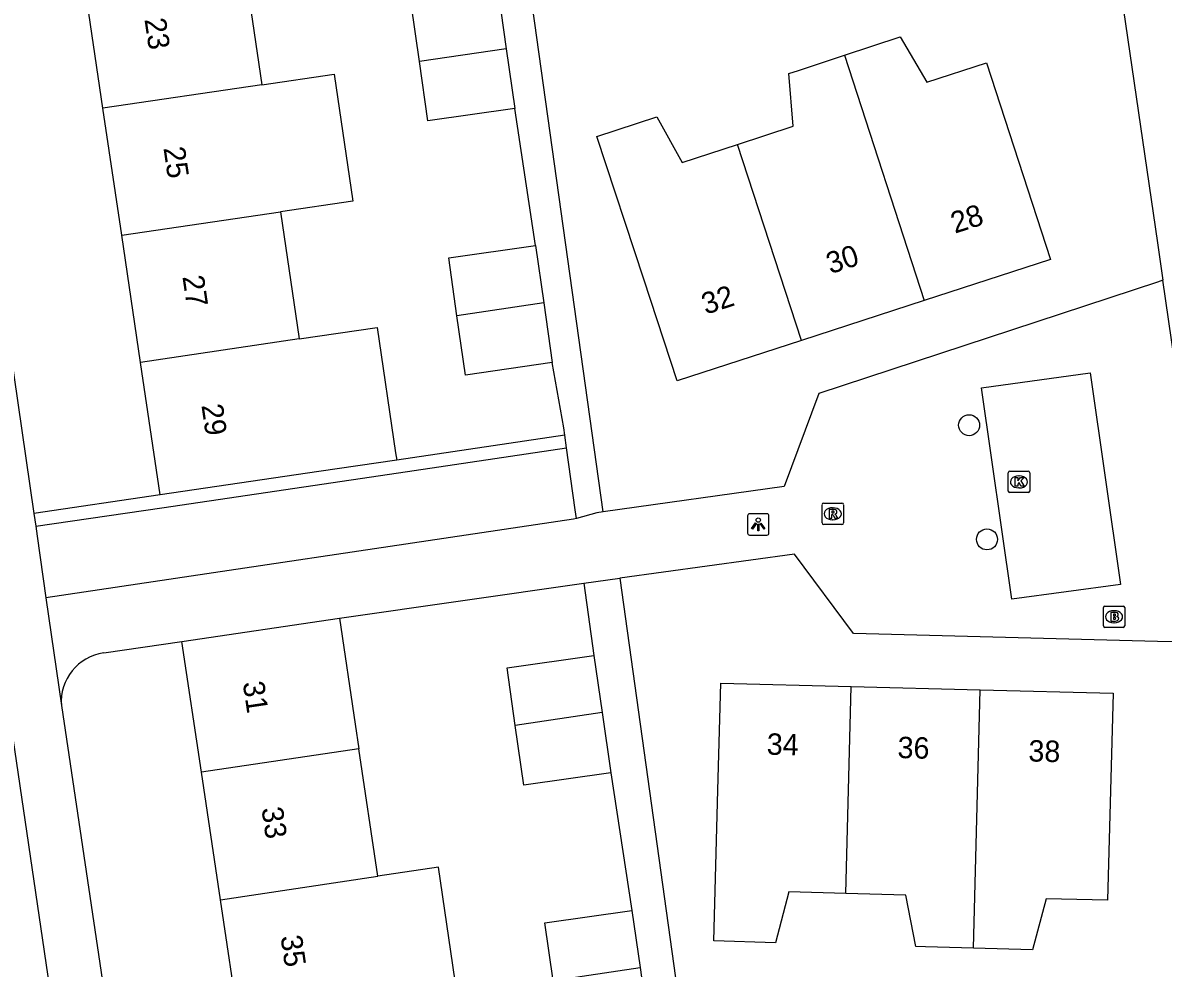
# Model space of a CAD drawing. Extents: x 159053 to 160041, y 380450 to 381422.
# Drawn here: x 159447 to 159500.3, y 381076 to 381120.2 of the extents above; entities that cross this region are included whole.
import ezdxf

# ---------------------------------------------------------------- set-up
doc = ezdxf.new("R2010")
doc.units = 0
for name, color, linetype in [('IMGEO_Boom', 7, 'Continuous'), ('IMGEO_Brandkraan', 7, 'Continuous'), ('IMGEO_Haag', 7, 'Continuous'), ('IMGEO_Kolk', 7, 'Continuous'), ('IMGEO_Lichtpunt', 7, 'Continuous'), ('IMGEO_Muur', 7, 'Continuous'), ('IMGEO_Pand', 7, 'Continuous'), ('IMGEO_Pand_nummerreeks', 7, 'Continuous'), ('IMGEO_Rijbaan_lokaal_open', 7, 'Continuous'), ('IMGEO_Rioolput', 7, 'Continuous'), ('IMGEO_Voetpad_open', 7, 'Continuous')]:
    doc.layers.add(name, color=color, linetype=linetype)

msp = doc.modelspace()

# ---------------------------------------------------------------- linework, layer by layer
at = {"layer": 'IMGEO_Boom'}
for centre in [(159491.203, 381101.366), (159492.037, 381096.033)]:
    msp.add_circle(centre, 0.489, dxfattribs=at)
at = {"layer": 'IMGEO_Brandkraan'}
for p, q in [((159497.47, 381091.996), (159497.47, 381092.848)), ((159497.545, 381092.922), (159498.397, 381092.922)), ((159497.958, 381092.702), (159497.983, 381092.702)), ((159498.471, 381092.848), (159498.471, 381091.996)), ((159498.397, 381091.922), (159497.545, 381091.922)), ((159497.981, 381092.142), (159497.956, 381092.142))]:
    msp.add_line(p, q, dxfattribs=at)
for points in [[(159497.47, 381091.996), (159497.47, 381092.848)], [(159497.545, 381092.922), (159498.397, 381092.922)], [(159497.818, 381092.622), (159497.818, 381092.222), (159498.031, 381092.222)], [(159498.049, 381092.622), (159497.818, 381092.622)], [(159497.997, 381092.541), (159497.943, 381092.541), (159497.943, 381092.465)], [(159497.943, 381092.465), (159497.996, 381092.465)], [(159498.471, 381092.848), (159498.471, 381091.996)], [(159498.397, 381091.922), (159497.545, 381091.922)], [(159498.005, 381092.389), (159497.943, 381092.389), (159497.943, 381092.308)], [(159497.943, 381092.308), (159498.005, 381092.308)]]:
    msp.add_lwpolyline(points, dxfattribs=at)
for centre, radius, start, end in [((159497.547, 381092.846), 0.0765, 91.552, 178.448), ((159497.547, 381092.846), 0.0765, 91.552, 178.448), ((159497.998, 381092.503), 0.0379, 267.8285, 90.9355), ((159498.053, 381092.477), 0.145, 59.4692, 91.5367), ((159498.078, 381092.524), 0.0922, 285.5137, 58.1501), ((159498.395, 381092.846), 0.0765, 1.552, 88.448), ((159498.395, 381092.846), 0.0765, 1.552, 88.448), ((159497.547, 381091.998), 0.0765, 181.552, 268.448), ((159497.547, 381091.998), 0.0765, 181.552, 268.448), ((159498.006, 381092.348), 0.0404, 269.8759, 90.5077), ((159498.037, 381092.473), 0.251, 268.6676, 293.5347), ((159498.083, 381092.332), 0.105, 301.3115, 78.989), ((159498.395, 381091.998), 0.0765, 271.552, 358.448), ((159498.395, 381091.998), 0.0765, 271.552, 358.448)]:
    msp.add_arc(centre, radius, start, end, dxfattribs=at)
for centre, major_axis, ratio, start_param, end_param in [((159497.957, 381092.422), (-0.387, 0.002), 0.722429, 4.712389, 7.853982), ((159497.982, 381092.422), (-0.39, 0.002), 0.717154, 1.570796, 4.712389)]:
    msp.add_ellipse(centre, major_axis=major_axis, ratio=ratio, start_param=start_param, end_param=end_param, dxfattribs=at)
at = {"layer": 'IMGEO_Haag'}
for points in [[(159472.327, 381100.897), (159464.474, 381099.738)], [(159447.619, 381096.645), (159453.512, 381097.514), (159464.562, 381099.144), (159472.409, 381100.302)], [(159453.424, 381098.108), (159447.531, 381097.239)]]:
    msp.add_lwpolyline(points, dxfattribs=at)
at = {"layer": 'IMGEO_Kolk'}
for p, q in [((159493.03, 381098.293), (159493.03, 381099.145)), ((159493.105, 381099.219), (159493.957, 381099.219)), ((159493.518, 381098.999), (159493.543, 381098.999)), ((159494.031, 381099.145), (159494.031, 381098.293)), ((159493.541, 381098.439), (159493.516, 381098.439)), ((159493.957, 381098.219), (159493.105, 381098.219))]:
    msp.add_line(p, q, dxfattribs=at)
for points in [[(159493.03, 381098.293), (159493.03, 381099.145)], [(159493.105, 381099.219), (159493.957, 381099.219)], [(159493.351, 381098.919), (159493.474, 381098.919), (159493.474, 381098.768), (159493.604, 381098.919), (159493.768, 381098.919), (159493.622, 381098.768), (159493.775, 381098.519), (159493.623, 381098.519), (159493.538, 381098.683), (159493.474, 381098.616), (159493.474, 381098.519), (159493.351, 381098.519), (159493.351, 381098.919)], [(159494.031, 381099.145), (159494.031, 381098.293)], [(159493.957, 381098.219), (159493.105, 381098.219)]]:
    msp.add_lwpolyline(points, dxfattribs=at)
for centre, start, end in [((159493.107, 381099.143), 91.552, 178.448), ((159493.107, 381099.143), 91.552, 178.448), ((159493.955, 381099.143), 1.552, 88.448), ((159493.955, 381099.143), 1.552, 88.448), ((159493.107, 381098.295), 181.552, 268.448), ((159493.107, 381098.295), 181.552, 268.448), ((159493.955, 381098.295), 271.552, 358.448), ((159493.955, 381098.295), 271.552, 358.448)]:
    msp.add_arc(centre, 0.0765, start, end, dxfattribs=at)
for centre, major_axis, ratio, start_param, end_param in [((159493.517, 381098.719), (-0.387, 0.002), 0.722429, 4.712389, 7.853982), ((159493.542, 381098.719), (-0.39, 0.002), 0.717154, 1.570796, 4.712389)]:
    msp.add_ellipse(centre, major_axis=major_axis, ratio=ratio, start_param=start_param, end_param=end_param, dxfattribs=at)
at = {"layer": 'IMGEO_Lichtpunt'}
for p, q in [((159481.761, 381097.23), (159480.953, 381097.23)), ((159481.761, 381097.23), (159480.953, 381097.23)), ((159480.859, 381097.135), (159480.859, 381096.328)), ((159480.859, 381097.135), (159480.859, 381096.328)), ((159481.855, 381096.328), (159481.855, 381097.135)), ((159481.855, 381096.328), (159481.855, 381097.135)), ((159480.953, 381096.234), (159481.761, 381096.234)), ((159480.953, 381096.234), (159481.761, 381096.234))]:
    msp.add_line(p, q, dxfattribs=at)
for points in [[(159481.233, 381096.799), (159481.272, 381096.771), (159481.084, 381096.509), (159481.046, 381096.536), (159481.233, 381096.799)], [(159481.335, 381096.751), (159481.382, 381096.751), (159481.382, 381096.429), (159481.335, 381096.429), (159481.335, 381096.751)], [(159481.445, 381096.771), (159481.483, 381096.798), (159481.67, 381096.536), (159481.631, 381096.508), (159481.445, 381096.771)]]:
    msp.add_lwpolyline(points, dxfattribs=at)
msp.add_circle((159481.358, 381096.933), 0.0994, dxfattribs=at)
for centre, start, end in [((159480.953, 381097.135), 90, 180), ((159480.953, 381097.135), 90, 180), ((159481.761, 381097.135), 0, 90), ((159481.761, 381097.135), 0, 90), ((159480.953, 381096.328), 180, 270), ((159480.953, 381096.328), 180, 270), ((159481.761, 381096.328), 270, 0), ((159481.761, 381096.328), 270, 360)]:
    msp.add_arc(centre, 0.0946, start, end, dxfattribs=at)
at = {"layer": 'IMGEO_Muur'}
msp.add_lwpolyline([(159461.806, 381092.354), (159473.205, 381093.992)], dxfattribs=at)
at = {"layer": 'IMGEO_Pand'}
for points in [[(159457.299, 381123.199), (159458.175, 381117.264)], [(159450.759, 381116.17), (159449.883, 381122.105)], [(159465.536, 381118.35), (159465.153, 381121.049), (159469.208, 381121.627)], [(159469.208, 381121.627), (159469.59, 381118.948)], [(159485.382, 381118.643), (159487.983, 381119.496), (159489.234, 381117.381), (159492.007, 381118.291), (159495.009, 381109.111), (159489.108, 381107.191)], [(159469.59, 381118.948), (159465.536, 381118.35)], [(159469.59, 381118.948), (159469.988, 381116.162)], [(159480.389, 381114.481), (159482.994, 381115.335), (159482.778, 381117.789), (159483.232, 381117.938), (159485.382, 381118.643)], [(159485.382, 381118.643), (159489.108, 381107.191)], [(159469.988, 381116.162), (159465.928, 381115.582), (159465.536, 381118.35)], [(159458.175, 381117.264), (159461.551, 381117.762), (159462.426, 381111.826), (159459.051, 381111.328)], [(159458.175, 381117.264), (159450.759, 381116.17)], [(159451.635, 381110.234), (159450.759, 381116.17)], [(159483.369, 381105.323), (159477.566, 381103.435), (159476.008, 381108.187), (159473.822, 381114.851), (159476.614, 381115.767), (159477.808, 381113.634), (159480.389, 381114.481)], [(159483.369, 381105.323), (159480.389, 381114.481)], [(159451.635, 381110.234), (159459.051, 381111.328)], [(159459.051, 381111.328), (159459.927, 381105.392)], [(159452.511, 381104.298), (159451.635, 381110.234)], [(159467.288, 381106.478), (159466.905, 381109.177), (159470.96, 381109.755)], [(159470.96, 381109.755), (159471.342, 381107.076)], [(159471.342, 381107.076), (159467.288, 381106.478)], [(159471.342, 381107.076), (159471.74, 381104.29)], [(159489.108, 381107.191), (159483.369, 381105.323)], [(159471.74, 381104.29), (159467.68, 381103.71), (159467.288, 381106.478)], [(159459.927, 381105.392), (159463.561, 381105.928), (159464.423, 381100.081), (159464.474, 381099.738)], [(159459.927, 381105.392), (159452.511, 381104.298)], [(159453.424, 381098.108), (159452.511, 381104.298)], [(159464.474, 381099.738), (159460.84, 381099.202), (159453.424, 381098.108)], [(159454.448, 381091.26), (159461.806, 381092.354)], [(159461.806, 381092.354), (159462.541, 381087.409), (159462.713, 381086.256)], [(159455.355, 381085.162), (159454.448, 381091.26)], [(159470.011, 381087.341), (159469.627, 381090.04), (159473.686, 381090.617)], [(159473.686, 381090.617), (159474.067, 381087.944)], [(159485.447, 381079.503), (159482.79, 381079.575), (159482.164, 381077.199), (159479.275, 381077.281), (159479.467, 381084.321), (159479.603, 381089.319), (159485.69, 381089.162)], [(159485.447, 381079.503), (159485.69, 381089.162)], [(159485.69, 381089.162), (159491.718, 381089.006)], [(159491.718, 381089.006), (159497.923, 381088.845), (159497.669, 381079.188), (159494.799, 381079.246), (159494.163, 381076.872), (159491.415, 381076.947)], [(159491.415, 381076.947), (159491.718, 381089.006)], [(159474.067, 381087.944), (159470.011, 381087.341)], [(159474.067, 381087.944), (159474.467, 381085.132)], [(159474.467, 381085.132), (159470.408, 381084.555), (159470.011, 381087.341)], [(159462.713, 381086.256), (159455.355, 381085.162)], [(159463.598, 381080.302), (159462.713, 381086.256)], [(159456.24, 381079.208), (159455.355, 381085.162)], [(159464.484, 381074.347), (159467.305, 381074.767), (159466.419, 381080.722), (159463.598, 381080.302)], [(159456.24, 381079.208), (159463.598, 381080.302)], [(159457.126, 381073.253), (159456.24, 381079.208)], [(159491.415, 381076.947), (159489.165, 381077.009), (159488.714, 381077.021), (159488.251, 381079.426), (159485.447, 381079.503)], [(159471.782, 381075.432), (159471.398, 381078.131), (159475.457, 381078.708)], [(159475.457, 381078.708), (159475.838, 381076.035)], [(159471.782, 381075.432), (159475.838, 381076.035)], [(159475.838, 381076.035), (159476.238, 381073.223)]]:
    msp.add_lwpolyline(points, dxfattribs=at)
at = {"layer": 'IMGEO_Rijbaan_lokaal_open'}
msp.add_lwpolyline([(159444.583, 381100.003), (159450.287, 381061.32)], dxfattribs=at)
at = {"layer": 'IMGEO_Rioolput'}
for p, q in [((159484.336, 381096.803), (159484.336, 381097.655)), ((159484.411, 381097.729), (159485.263, 381097.729)), ((159484.824, 381097.509), (159484.849, 381097.509)), ((159485.337, 381097.655), (159485.337, 381096.803)), ((159485.263, 381096.729), (159484.411, 381096.729)), ((159484.847, 381096.949), (159484.822, 381096.949))]:
    msp.add_line(p, q, dxfattribs=at)
for points in [[(159484.336, 381096.803), (159484.336, 381097.655)], [(159484.411, 381097.729), (159485.263, 381097.729)], [(159484.925, 381097.427), (159484.673, 381097.429), (159484.673, 381097.029)], [(159484.851, 381097.348), (159484.797, 381097.348), (159484.797, 381097.267)], [(159484.797, 381097.267), (159484.849, 381097.267)], [(159485.337, 381097.655), (159485.337, 381096.803)], [(159485.263, 381096.729), (159484.411, 381096.729)], [(159484.673, 381097.029), (159484.797, 381097.029), (159484.797, 381097.191), (159484.808, 381097.191)], [(159484.855, 381097.162), (159484.926, 381097.029), (159485.066, 381097.029), (159485.001, 381097.155)]]:
    msp.add_lwpolyline(points, dxfattribs=at)
for centre, radius, start, end in [((159484.413, 381097.653), 0.0765, 91.552, 178.448), ((159484.413, 381097.653), 0.0765, 91.552, 178.448), ((159484.833, 381097.456), 0.19, 274.7715, 282.9687), ((159484.857, 381097.252), 0.0964, 77.0061, 93.1865), ((159484.871, 381097.309), 0.0378, 276.6634, 79.6772), ((159484.924, 381097.317), 0.109, 350.3612, 89.416), ((159484.922, 381097.317), 0.112, 277.5842, 350.9817), ((159485.261, 381097.653), 0.0765, 1.552, 88.448), ((159485.261, 381097.653), 0.0765, 1.552, 88.448), ((159484.413, 381096.805), 0.0765, 181.552, 268.448), ((159484.413, 381096.805), 0.0765, 181.552, 268.448), ((159484.807, 381097.138), 0.0533, 26.0293, 88.6989), ((159484.906, 381097.102), 0.108, 29.5134, 73.7905), ((159485.261, 381096.805), 0.0765, 271.552, 358.448), ((159485.261, 381096.805), 0.0765, 271.552, 358.448)]:
    msp.add_arc(centre, radius, start, end, dxfattribs=at)
for centre, major_axis, ratio, start_param, end_param in [((159484.823, 381097.229), (-0.387, 0.002), 0.722429, 4.712389, 7.853982), ((159484.848, 381097.229), (-0.39, 0.002), 0.717154, 1.570796, 4.712389)]:
    msp.add_ellipse(centre, major_axis=major_axis, ratio=ratio, start_param=start_param, end_param=end_param, dxfattribs=at)
at = {"layer": 'IMGEO_Voetpad_open'}
for points in [[(159441.426, 381139.219), (159442.648, 381130.967), (159447.531, 381097.239)], [(159497.503, 381126.951), (159500, 381109.876), (159500.255, 381108.132)], [(159474.122, 381097.322), (159470.503, 381123.163), (159480.328, 381124.503)], [(159470.96, 381109.755), (159469.988, 381116.162)], [(159500.255, 381108.132), (159500, 381108.048), (159484.184, 381102.851), (159482.561, 381098.504), (159474.122, 381097.322)], [(159502.714, 381091.198), (159500.255, 381108.132)], [(159472.327, 381100.897), (159472.279, 381101.24), (159471.74, 381104.29)], [(159491.775, 381103.106), (159496.852, 381103.813), (159498.273, 381093.933), (159493.19, 381093.249), (159491.775, 381103.106)], [(159472.409, 381100.302), (159472.327, 381100.897)], [(159472.866, 381097.01), (159472.81, 381097.411), (159472.409, 381100.302)], [(159447.531, 381097.239), (159447.619, 381096.645)], [(159474.122, 381097.322), (159473.821, 381097.28), (159472.866, 381097.01)], [(159472.866, 381097.01), (159472.733, 381096.972), (159448.096, 381093.308)], [(159447.619, 381096.645), (159447.686, 381096.187), (159448.096, 381093.308)], [(159502.714, 381091.198), (159500, 381091.268), (159485.803, 381091.632), (159483.046, 381095.351), (159474.887, 381094.224)], [(159473.205, 381093.992), (159474.887, 381094.224)], [(159474.887, 381094.224), (159478.097, 381071.199)], [(159461.806, 381092.354), (159473.205, 381093.992)], [(159473.205, 381093.992), (159473.686, 381090.617)], [(159448.096, 381093.308), (159448.814, 381088.274)], [(159450.794, 381090.73), (159454.448, 381091.26)], [(159448.814, 381088.274), (159461.87, 381000.484)], [(159474.467, 381085.132), (159475.457, 381078.708)]]:
    msp.add_lwpolyline(points, dxfattribs=at)
msp.add_arc((159451.106, 381088.452), 2.299, 97.796, 184.4532, dxfattribs=at)

# ---------------------------------------------------------------- texts
at = {"layer": 'IMGEO_Pand_nummerreeks'}
for s, rotation, p in [('23', 278.3929, (159452.693, 381120.321)), ('25', 278.3936, (159453.58, 381114.312)), ('28', 18.025, (159490.539, 381110.307)), ('30', 18.025, (159484.725, 381108.415)), ('27', 278.3929, (159454.466, 381108.305)), ('32', 18.025, (159478.905, 381106.521)), ('29', 278.3936, (159455.353, 381102.296)), ('31', 278.459, (159457.282, 381089.344)), ('34', 358.5179, (159481.745, 381085.982)), ('36', 358.5179, (159487.852, 381085.824)), ('38', 358.5179, (159493.962, 381085.666)), ('33', 278.459, (159458.155, 381083.47)), ('35', 278.4566, (159459.045, 381077.484))]:
    msp.add_text(s, height=1, rotation=rotation, dxfattribs=at).set_placement(p)

doc.saveas('drawing.dxf')
